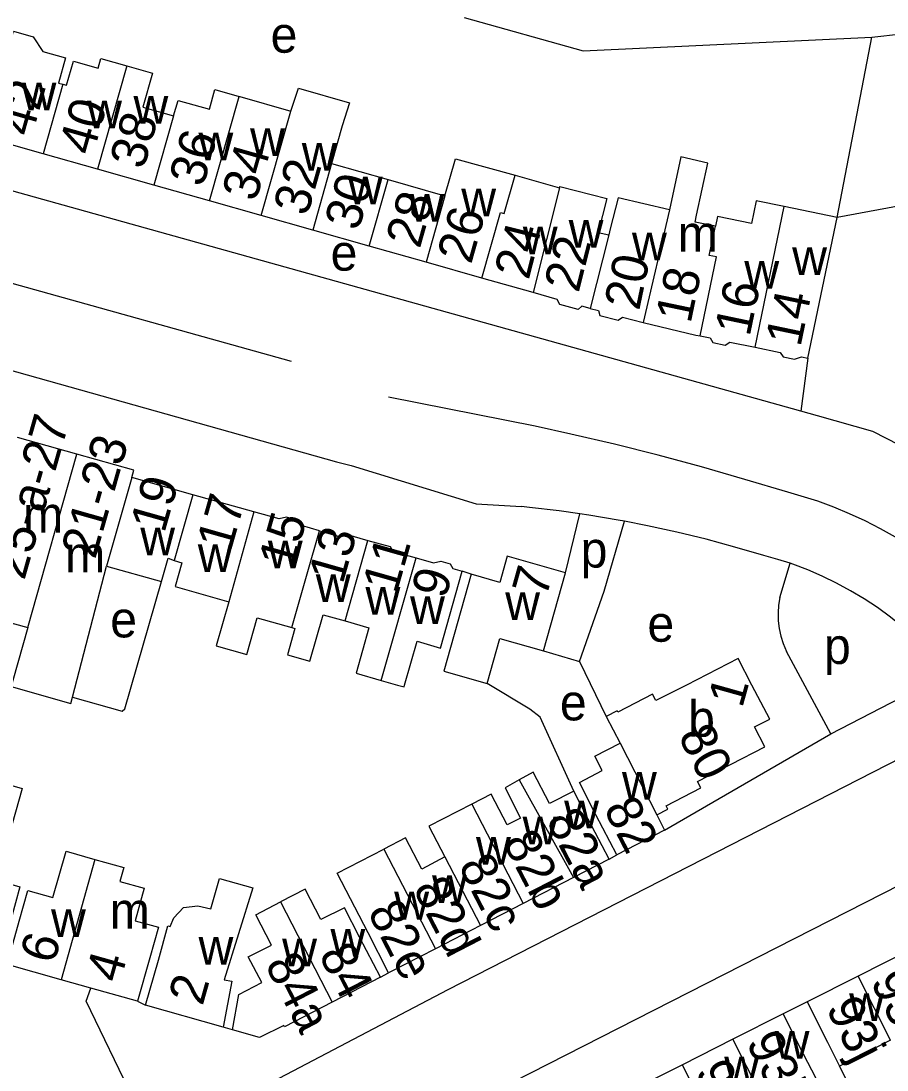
# Model space of a CAD drawing. Extents: x 157569 to 159501, y 382907 to 384670.
# Drawn here: x 158853 to 158949.1, y 383207.3 to 383323.7 of the extents above; entities that cross this region are included whole.
import ezdxf

# ---------------------------------------------------------------- set-up
doc = ezdxf.new("R2010")
doc.units = 0
for name, color, linetype in [('BLT_Basislijn', 7, 'Continuous'), ('BLT_Bebouwing', 7, 'Continuous'), ('BLT_Centroide', 7, 'Continuous'), ('BLT_Huisnummer', 7, 'Continuous'), ('BLT_Huisnummer_ tussenligend', 7, 'Continuous'), ('BLT_Huisnummer_reeks', 7, 'Continuous'), ('BLT_Onderverdeling_panden', 7, 'Continuous')]:
    doc.layers.add(name, color=color, linetype=linetype)

msp = doc.modelspace()

# ---------------------------------------------------------------- linework, layer by layer
at = {"layer": 'BLT_Basislijn'}
for p, q in [((158730.79, 383328.42), (158882.99, 383285.93)), ((158943.57, 383301.89), (158947.42, 383321.92)), ((158947.42, 383321.92), (158950.73, 383322.27)), ((158939.55, 383280.38), (158829.31, 383311.18)), ((158955.52, 383304.09), (158943.57, 383301.89)), ((158940.31, 383286.27), (158939.55, 383280.38)), ((158910.08, 383278.72), (158893.79, 383281.96)), ((158913.43, 383262.46), (158915.01, 383269)), ((158902.97, 383262.3), (158901.96, 383262.63)), ((158937.22, 383259.72), (158938.35, 383263.51)), ((158910.99, 383253.8), (158914.99, 383252.62)), ((158942.87, 383244.6), (158937.96, 383253.74)), ((158914.99, 383252.62), (158917.94, 383246.5)), ((158942.87, 383244.6), (158955.85, 383251.29)), ((158924.43, 383233.9), (158942.87, 383244.6)), ((158918.26, 383230.69), (158919.12, 383231.14)), ((158892.88, 383217.58), (158893.8, 383218.05)), ((158865.94, 383214.9), (158866.81, 383214.47)), ((158940.25, 383214.84), (158937.58, 383213.5)), ((158876.48, 383211.72), (158875.42, 383212.02))]:
    msp.add_line(p, q, dxfattribs=at)
for points in [[(158902.18, 383324.09), (158915.41, 383320.39), (158947.42, 383321.92)], [(158728.34, 383311.75), (158730.03, 383317.29), (158730.55, 383318.82), (158735.51, 383317.65), (158888.01, 383274.78), (158889.65, 383274.38)], [(158969.39, 383261.76), (158965.23, 383266.61), (158959.2, 383271.82), (158954.92, 383274.37), (158947.54, 383278.14), (158941.39, 383279.86), (158939.55, 383280.38)], [(158938.1, 383271.39), (158933.33, 383272.83), (158928.53, 383274.21), (158923.72, 383275.5), (158918.88, 383276.72), (158914.03, 383277.86), (158910.08, 383278.72)], [(158889.65, 383274.38), (158903.51, 383270.1), (158908.56, 383269.81)], [(158962.81, 383255.07), (158961.61, 383256.56), (158960.36, 383257.99), (158959.05, 383259.37), (158957.67, 383260.7), (158956.25, 383261.97), (158954.77, 383263.17), (158953.24, 383264.32), (158951.67, 383265.39), (158950.06, 383266.4), (158948.4, 383267.35), (158946.7, 383268.22), (158944.97, 383269.02), (158943.21, 383269.74), (158941.42, 383270.4), (158939.6, 383270.97), (158938.1, 383271.39)], [(158915.01, 383269), (158912.72, 383269.33), (158909.42, 383269.72), (158908.56, 383269.81)], [(158914.99, 383252.62), (158917.71, 383260.41), (158919.98, 383268.18)], [(158919.98, 383268.18), (158919.29, 383268.31), (158916.01, 383268.86), (158915.01, 383269)], [(158935.43, 383264.38), (158932.24, 383265.32), (158929.03, 383266.19), (158925.8, 383266.97), (158922.55, 383267.68), (158919.98, 383268.18)], [(158938.35, 383263.51), (158936.98, 383263.95), (158935.43, 383264.38)], [(158954.68, 383252.76), (158953.46, 383254.04), (158952.19, 383255.27), (158950.87, 383256.43), (158949.49, 383257.54), (158948.06, 383258.59), (158946.59, 383259.56), (158945.08, 383260.47), (158943.52, 383261.32), (158941.93, 383262.08), (158940.31, 383262.78), (158938.66, 383263.4), (158938.35, 383263.51)], [(158858.7, 383248.65), (158864.21, 383247.12), (158864.53, 383247.35), (158868.58, 383261.48)], [(158937.22, 383259.72), (158937.09, 383258.86), (158937.03, 383258), (158937.05, 383257.14), (158937.15, 383256.28), (158937.33, 383255.44), (158937.59, 383254.61), (158937.96, 383253.74)], [(158914.35, 383238.24), (158910.63, 383246.44), (158909.48, 383247.34), (158904.73, 383250.16)], [(158950.69, 383241.92), (158900.38, 383216.18), (158872.67, 383201.63), (158869.57, 383201.4), (158867.85, 383201.97), (158865.45, 383204.11), (158860.24, 383214.9), (158860.73, 383216.37)], [(158713.92, 383128.64), (158712.94, 383133.49), (158714.96, 383135.61), (158716, 383136.04), (158726.81, 383137.39), (158746.81, 383140.46), (158763.56, 383144.53), (158777.06, 383148.27), (158789.46, 383152.3), (158807.27, 383158.8), (158820.57, 383164.35), (158834.91, 383169.88), (158851.49, 383178.15), (158858.84, 383181.12), (158960.36, 383232.84), (158963.81, 383232.99), (158965.38, 383232.2), (158967.85, 383228.7)], [(158956.15, 383197.7), (158955.15, 383199.38), (158949.59, 383196.49), (158943.86, 383207.72)]]:
    msp.add_lwpolyline(points, dxfattribs=at)
at = {"layer": 'BLT_Bebouwing'}
for p, q in [((158855.45, 383308.97), (158848.84, 383310.82)), ((158861.48, 383307.27), (158855.45, 383308.97)), ((158867.75, 383305.49), (158861.48, 383307.27)), ((158873.92, 383303.74), (158867.75, 383305.49)), ((158907.83, 383306.57), (158912.78, 383305.17)), ((158879.65, 383302.11), (158873.92, 383303.74)), ((158943.57, 383301.89), (158937.7, 383303.11)), ((158885.38, 383300.49), (158879.65, 383302.11)), ((158940.31, 383286.27), (158943.57, 383301.89)), ((158891.64, 383298.72), (158885.38, 383300.49)), ((158897.96, 383296.92), (158891.64, 383298.72)), ((158904.14, 383295.16), (158897.96, 383296.92)), ((158909.84, 383293.55), (158904.14, 383295.16)), ((158859.19, 383275.62), (158852.62, 383277.47)), ((158872.05, 383271.12), (158865.29, 383273.04)), ((158878.85, 383269.22), (158872.05, 383271.12)), ((158910.99, 383253.8), (158913.43, 383262.46)), ((158847.28, 383258.2), (158853.74, 383256.37)), ((158917.94, 383246.5), (158919.48, 383243.55)), ((158923.55, 383235.59), (158924.43, 383233.9)), ((158924.43, 383233.9), (158919.12, 383231.14)), ((158918.26, 383230.69), (158914.32, 383228.65)), ((158914.32, 383228.65), (158908.72, 383225.76)), ((158908.72, 383225.76), (158903.98, 383223.31)), ((158903.98, 383223.31), (158898.99, 383220.74)), ((158898.99, 383220.74), (158893.8, 383218.05)), ((158951.69, 383220.63), (158945.9, 383217.7)), ((158857.44, 383217.3), (158851.45, 383218.98)), ((158860.73, 383216.37), (158857.44, 383217.3)), ((158892.88, 383217.58), (158887.55, 383214.82)), ((158945.9, 383217.7), (158940.25, 383214.84)), ((158865.94, 383214.9), (158860.73, 383216.37)), ((158887.55, 383214.82), (158882.25, 383212.08)), ((158875.42, 383212.02), (158866.81, 383214.47)), ((158937.58, 383213.5), (158932.02, 383210.7)), ((158932.02, 383210.7), (158926.41, 383207.87)), ((158949.52, 383210.59), (158943.86, 383207.72)), ((158926.41, 383207.87), (158920.85, 383205.07))]:
    msp.add_line(p, q, dxfattribs=at)
for points in [[(158851.77, 383321.22), (158852.15, 383322.57), (158854.36, 383321.95), (158855.43, 383320.33), (158857.94, 383319.62), (158857.15, 383316.81), (158857.63, 383316.69)], [(158857.63, 383316.69), (158858.06, 383316.58), (158858.81, 383319.24), (158861.56, 383318.46), (158861.86, 383319.53), (158864.73, 383318.72)], [(158864.73, 383318.72), (158867.59, 383317.91), (158866.52, 383314.12), (158869.91, 383313.16)], [(158869.91, 383313.16), (158870.43, 383314.89), (158873.9, 383313.9), (158874.51, 383316.08), (158877.2, 383315.32)], [(158882.93, 383313.7), (158883.79, 383316.23), (158889.45, 383314.63), (158888.66, 383312.08), (158887.46, 383307.87)], [(158877.2, 383315.32), (158877.3, 383315.3), (158882.93, 383313.7)], [(158887.46, 383307.87), (158893.73, 383306.1)], [(158900.05, 383304.31), (158901.21, 383308.41), (158907.83, 383306.57)], [(158930.07, 383300.93), (158927.81, 383301.36), (158927.97, 383302.13), (158929.23, 383307.93), (158926.25, 383308.63), (158924.97, 383302.73)], [(158893.73, 383306.1), (158900.05, 383304.31)], [(158912.78, 383305.17), (158912.82, 383305.32), (158918.01, 383304.01), (158917.06, 383300.22), (158918.23, 383299.98)], [(158924.97, 383302.73), (158919.26, 383304.06), (158918.39, 383300.63), (158918.23, 383299.98)], [(158937.7, 383303.11), (158934.61, 383303.75), (158934.08, 383301.22), (158930.29, 383302.01), (158930.07, 383300.93)], [(158916.16, 383291.8), (158915.23, 383292.06), (158914.82, 383291.67), (158912.82, 383292.23), (158912.5, 383292.8), (158909.84, 383293.55)], [(158916.16, 383291.8), (158917.1, 383291.55), (158917.25, 383291.02), (158919.26, 383290.51), (158919.75, 383290.81), (158922.06, 383290.25)], [(158922.06, 383290.25), (158927.91, 383288.83), (158928.38, 383288.74)], [(158928.38, 383288.74), (158929.47, 383288.52), (158929.8, 383288.02), (158931.16, 383287.73), (158931.68, 383288.07), (158934.47, 383287.49)], [(158934.47, 383287.49), (158937.26, 383286.91), (158937.59, 383286.41), (158938.83, 383286.15), (158939.62, 383286.42), (158940.31, 383286.27)], [(158865.29, 383273.04), (158865.52, 383273.83), (158859.19, 383275.62)], [(158886.12, 383267.13), (158884.14, 383267.69), (158883.83, 383268.24), (158882.46, 383268.63), (158881.66, 383268.43), (158878.85, 383269.22)], [(158886.12, 383267.13), (158888.21, 383266.53), (158889.07, 383266.75), (158891.5, 383266.06)], [(158891.5, 383266.06), (158893.96, 383265.36), (158894.26, 383264.84), (158896.84, 383264.11)], [(158868.58, 383261.48), (158869.33, 383264.07), (158869.98, 383263.84)], [(158869.98, 383263.84), (158870.84, 383263.58), (158870.09, 383260.92), (158876.06, 383259.23)], [(158896.84, 383264.11), (158898.79, 383263.55), (158899.59, 383263.76), (158900.63, 383263.46), (158900.93, 383262.92), (158901.96, 383262.63)], [(158913.43, 383262.46), (158906.96, 383264.29), (158906.14, 383261.4), (158902.97, 383262.3)], [(158858.7, 383248.65), (158862.5, 383263.2)], [(158862.5, 383263.2), (158868.58, 383261.48)], [(158892.98, 383250.51), (158894.79, 383250), (158895.51, 383249.8), (158895.57, 383250), (158896.95, 383254.86), (158899.54, 383254.08), (158901.96, 383262.63)], [(158902.97, 383262.3), (158899.92, 383251.53), (158904.73, 383250.16)], [(158876.06, 383259.23), (158874.66, 383254.35), (158878.05, 383253.39), (158879.2, 383257.46), (158883.07, 383256.37)], [(158883.07, 383256.37), (158883.4, 383256.27), (158882.59, 383253.37), (158885.07, 383252.66), (158886.54, 383257.8), (158888.99, 383257.11)], [(158888.99, 383257.11), (158891.61, 383256.36), (158890.18, 383251.31), (158892.98, 383250.51)], [(158853.74, 383256.37), (158852.08, 383250.49)], [(158904.73, 383250.16), (158906.14, 383255.16), (158910.99, 383253.8)], [(158923.55, 383235.59), (158924.78, 383236.23), (158924.59, 383236.59), (158928.45, 383238.6), (158928.09, 383239.29), (158935.55, 383243.16), (158934.41, 383245.36), (158936.1, 383246.23), (158934.12, 383250), (158932.6, 383252.95), (158926.87, 383249.97), (158923.47, 383248.27), (158923.09, 383249), (158919.23, 383247), (158919.16, 383247.13), (158917.94, 383246.5)], [(158852.08, 383250.49), (158851.89, 383249.84), (158858.52, 383247.97), (158858.7, 383248.65)], [(158919.12, 383231.14), (158916.81, 383235.58), (158914.97, 383239.2), (158917.51, 383240.51), (158916.68, 383242.1), (158919.48, 383243.55)], [(158914.35, 383238.24), (158911.65, 383236.87), (158909.86, 383240.34), (158908.29, 383239.47)], [(158848.78, 383234.09), (158850.26, 383239.34), (158853.13, 383238.53), (158851.65, 383233.28), (158850.27, 383228.35), (158852.88, 383227.62), (158851.89, 383224.07), (158850.53, 383219.26)], [(158908.29, 383239.47), (158906.72, 383238.59), (158908.45, 383235.24), (158906.96, 383234.47), (158905.19, 383237.9), (158903.02, 383236.78)], [(158918.26, 383230.69), (158915.96, 383235.13), (158914.35, 383238.24)], [(158903.02, 383236.78), (158898.28, 383234.33), (158900.04, 383230.92)], [(158900.04, 383230.92), (158897.47, 383229.58), (158895.68, 383233.05), (158893.27, 383231.8)], [(158851.45, 383218.98), (158852.8, 383223.8), (158853.76, 383227.19), (158856.54, 383226.41), (158857.99, 383231.55), (158861.2, 383230.65)], [(158893.8, 383218.05), (158891.51, 383222.5), (158888.1, 383229.13), (158893.27, 383231.8)], [(158861.2, 383230.65), (158864.41, 383229.74), (158863.98, 383228.21), (158866.68, 383227.45), (158865.66, 383223.83), (158868.24, 383223.13), (158867.3, 383219.71), (158865.94, 383214.9)], [(158866.81, 383214.47), (158868.25, 383219.45), (158869.31, 383223.27), (158869.56, 383223.2), (158869.97, 383224.16), (158871.02, 383225.33), (158872.62, 383225.49), (158874.08, 383225.15), (158875.04, 383228.54), (158878.73, 383227.5), (158875.55, 383217.3), (158876.4, 383217.13), (158875.42, 383212.02)], [(158892.88, 383217.58), (158890.58, 383222.02), (158888.9, 383225.26), (158886.29, 383223.97), (158884.55, 383227.34), (158881.81, 383225.93)], [(158876.48, 383211.72), (158877.17, 383215.66), (158879.72, 383216.98), (158878.21, 383219.83), (158880.81, 383221.14), (158879.07, 383224.51), (158881.81, 383225.93)], [(158940.25, 383214.84), (158942.51, 383210.38), (158943.86, 383207.72)], [(158941.24, 383206.32), (158939.84, 383209.04), (158937.58, 383213.5)], [(158882.25, 383212.08), (158882.18, 383212.22), (158879.48, 383210.87), (158876.48, 383211.72)]]:
    msp.add_lwpolyline(points, dxfattribs=at)
at = {"layer": 'BLT_Onderverdeling_panden'}
for p, q in [((158864.73, 383318.72), (158861.48, 383307.27)), ((158857.63, 383316.69), (158855.45, 383308.97)), ((158873.92, 383303.74), (158877.2, 383315.32)), ((158879.65, 383302.11), (158882.93, 383313.7)), ((158869.91, 383313.16), (158867.75, 383305.49)), ((158887.46, 383307.87), (158885.38, 383300.49)), ((158891.64, 383298.72), (158893.73, 383306.1)), ((158900.05, 383304.31), (158897.96, 383296.92)), ((158912.78, 383305.17), (158909.84, 383293.55)), ((158934.47, 383287.49), (158937.7, 383303.11)), ((158904.14, 383295.16), (158906.2, 383302.45)), ((158924.97, 383302.73), (158922.06, 383290.25)), ((158918.23, 383299.98), (158916.16, 383291.8)), ((158853.74, 383256.37), (158859.19, 383275.62)), ((158865.29, 383273.04), (158862.5, 383263.2)), ((158872.05, 383271.12), (158869.98, 383263.84)), ((158878.85, 383269.22), (158876.06, 383259.23)), ((158888.99, 383257.11), (158891.5, 383266.06)), ((158892.98, 383250.51), (158896.84, 383264.11)), ((158919.48, 383243.55), (158923.55, 383235.59)), ((158908.29, 383239.47), (158914.32, 383228.65)), ((158903.02, 383236.78), (158908.72, 383225.76)), ((158893.27, 383231.8), (158898.99, 383220.74)), ((158900.04, 383230.92), (158903.98, 383223.31)), ((158861.2, 383230.65), (158857.44, 383217.3)), ((158881.81, 383225.93), (158887.55, 383214.82)), ((158949.52, 383210.59), (158945.9, 383217.7)), ((158935.66, 383203.5), (158932.02, 383210.7)), ((158930.02, 383200.65), (158926.41, 383207.87))]:
    msp.add_line(p, q, dxfattribs=at)
for points in [[(158906.2, 383302.45), (158906.63, 383302.32), (158907.83, 383306.57)], [(158928.38, 383288.74), (158930.18, 383297.52), (158929.39, 383297.69), (158930.07, 383300.93)], [(158883.07, 383256.37), (158884.76, 383262.34), (158886.12, 383267.13)]]:
    msp.add_lwpolyline(points, dxfattribs=at)

# ---------------------------------------------------------------- texts
at = {"layer": 'BLT_Centroide'}
for s, p in [('e', (158880.7, 383320.18)), ('w', (158853.06, 383313.8)), ('w', (158860.33, 383311.77)), ('w', (158865.48, 383312.31)), ('w', (158872.69, 383308.23)), ('w', (158878.42, 383308.72)), ('w', (158884.16, 383307.09)), ('w', (158889.28, 383303.36)), ('w', (158896.12, 383301.42)), ('w', (158901.86, 383302.02)), ('w', (158908.69, 383297.81)), ('w', (158913.78, 383298.55)), ('m', (158925.88, 383298.11)), ('w', (158920.81, 383297.12)), ('e', (158887.36, 383295.99)), ('w', (158938.59, 383295.5)), ('w', (158933.28, 383293.98)), ('m', (158853.23, 383266.92)), ('w', (158866.23, 383264.41)), ('w', (158880.39, 383262.95)), ('p', (158915.11, 383263.04)), ('m', (158857.89, 383262.5)), ('w', (158872.62, 383262.53)), ('w', (158885.72, 383259.2)), ('w', (158891.23, 383257.8)), ('w', (158906.74, 383257.22)), ('w', (158896.18, 383256.76)), ('e', (158862.9, 383255.29)), ('e', (158922.52, 383254.81)), ('p', (158942.12, 383252.34)), ('e', (158912.81, 383246.08)), ('b', (158927.04, 383244.28)), ('w', (158919.7, 383237.28)), ('w', (158913.28, 383234.11)), ('w', (158908.67, 383232.31)), ('w', (158903.5, 383230.05)), ('w', (158898.62, 383225.81)), ('w', (158894.42, 383223.98)), ('w', (158856.33, 383222.05)), ('m', (158862.84, 383222.98)), ('w', (158887.34, 383219.86)), ('w', (158872.7, 383218.97)), ('w', (158881.98, 383218.77)), ('w', (158944.91, 383212.72)), ('w', (158936.64, 383208.52)), ('w', (158931.05, 383205.69))]:
    msp.add_text(s, height=4, dxfattribs=at).set_placement(p)
at = {"layer": 'BLT_Huisnummer'}
for s, rotation, p in [('42', 74.2183, (158854.18, 383310.73)), ('36', 74.2183, (158873.2, 383305.16)), ('30', 74.2183, (158890.46, 383300.31)), ('24', 75.8081, (158909.34, 383294.87)), ('18', 78.2258, (158927.31, 383290.03)), ('14', 78.2258, (158939.5, 383287.43)), ('19', 74.2041, (158868.9, 383266.77)), ('13', 74.1538, (158888.69, 383261.1)), ('9', 74.3239, (158900.11, 383259.46)), ('7', 74.3239, (158911.28, 383259.61)), ('82', 297.3183, (158917.6, 383236.29)), ('82a', 297.3294, (158911.2, 383235.02)), ('82c', 297.3302, (158901.48, 383229.96)), ('82e', 297.3285, (158891.4, 383224.84)), ('84', 297.3183, (158885.98, 383220.08)), ('4', 74.2765, (158863.97, 383216.83)), ('84a', 297.3183, (158880.01, 383219)), ('93i', 296.8746, (158947.22, 383217.1)), ('2', 74.2765, (158873.14, 383214.31)), ('93j', 296.7935, (158942.29, 383214.16)), ('93k', 296.8511, (158933.42, 383210.35)), ('93l', 296.7907, (158927.76, 383207.12))]:
    msp.add_text(s, height=4, rotation=rotation, dxfattribs=at).set_placement(p)
at = {"layer": 'BLT_Huisnummer_ tussenligend'}
for s, rotation, p in [('40', 74.2183, (158860.96, 383308.66)), ('38', 74.2183, (158866.61, 383307.12)), ('34', 74.2183, (158879.07, 383303.55)), ('32', 74.2183, (158884.77, 383301.94)), ('28', 74.2183, (158897.25, 383298.34)), ('26', 74.2183, (158902.95, 383296.61)), ('22', 75.8081, (158914.87, 383293.44)), ('20', 78.2258, (158921.6, 383291.47)), ('16', 78.2258, (158933.86, 383288.58)), ('17', 74.1611, (158876.27, 383264.73)), ('15', 74.1611, (158883.13, 383262.72)), ('11', 74.1538, (158894.67, 383260.02)), ('82b', 297.3302, (158906.4, 383232.6)), ('82d', 297.3236, (158896.45, 383227.42)), ('6', 74.2747, (158856.66, 383218.94))]:
    msp.add_text(s, height=4, rotation=rotation, dxfattribs=at).set_placement(p)
at = {"layer": 'BLT_Huisnummer_reeks'}
for s, rotation, p in [('25-a-27', 74.1569, (158853.36, 383261.54)), ('21-23', 74.1569, (158861.22, 383263.87)), ('1', 74.3239, (158933.03, 383247.35)), ('80', 297.0954, (158925.87, 383244.37))]:
    msp.add_text(s, height=4, rotation=rotation, dxfattribs=at).set_placement(p)

doc.saveas('drawing.dxf')
